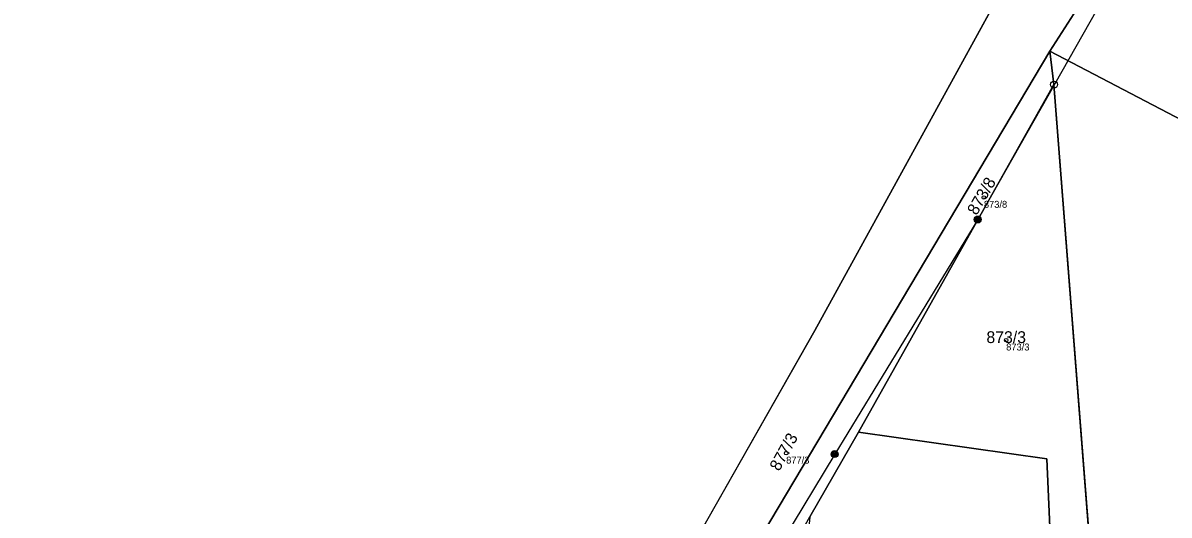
# Model space of a CAD drawing. Extents: x -603967 to -594699, y -1179315 to -1165625.
# Drawn here: x -597987.7 to -597823, y -1172011.4 to -1171940.7 of the extents above; entities that cross this region are included whole.
import ezdxf

# ---------------------------------------------------------------- set-up
doc = ezdxf.new("R2010")
doc.units = 0
for name, color, linetype in [('Definiční body', 7, 'Continuous'), ('Hranice parcel', 7, 'Continuous'), ('Parcelní čísla', 7, 'Continuous'), ('Polygon ku', 7, 'Continuous'), ('Polygon parcely', 7, 'Continuous'), ('Poz předměty', 7, 'Continuous'), ('Značky bodu BP', 7, 'Continuous')]:
    doc.layers.add(name, color=color, linetype=linetype)

msp = doc.modelspace()

# ---------------------------------------------------------------- linework, layer by layer
at = {"layer": 'Definiční body'}
for centre in [(-597849.63, -1171965.75994), (-597846.43, -1171986.26994), (-597878.05, -1172002.52994)]:
    msp.add_circle(centre, 0.25, dxfattribs=at)
at = {"layer": 'Hranice parcel'}
for p, q in [((-597873.95, -1171984.89), (-597842.88, -1171928.34)), ((-597899.15, -1172043.97), (-597840.14, -1171944.71)), ((-597840.14, -1171944.71), (-597839.57, -1171949.54)), ((-597839.57, -1171949.54), (-597867.63, -1171999.48)), ((-597839.57, -1171949.54), (-597831.4, -1172054.59)), ((-597943.43, -1172107.29), (-597873.95, -1171984.89)), ((-597874.64, -1172011.67), (-597867.63, -1171999.48))]:
    msp.add_line(p, q, dxfattribs=at)
for points in [[(-597667.54, -1171852.18), (-597740.6, -1171996.76), (-597840.14, -1171944.71)], [(-597840.14, -1171944.71), (-597832.37, -1171932.6), (-597814.46, -1171897.49), (-597792.93, -1171864.07)], [(-597867.63, -1171999.48), (-597840.59, -1172003.36), (-597838.38, -1172053.49)]]:
    msp.add_lwpolyline(points, dxfattribs=at)
at = {"layer": 'Polygon ku'}
msp.add_lwpolyline([(-597842.88, -1171928.34), (-597873.95, -1171984.89), (-597943.43, -1172107.29), (-597944.79, -1172109.68), (-597972.89, -1172102), (-598146.44, -1172059.84), (-598244.28, -1172033.9), (-598319.33, -1172013.31), (-598327.53, -1172011.33), (-598329.53, -1172010.87), (-598369.52, -1172001.59), (-598394.72, -1171995.21), (-598400.36, -1171993.78), (-598461.45, -1171979.32), (-598464.8, -1171978.48), (-598465.39, -1171978.38), (-598465.9, -1171979.26)], dxfattribs=at)
at = {"layer": 'Polygon parcely'}
for points in [[(-597840.14, -1171944.71), (-597740.6, -1171996.76), (-597667.54, -1171852.18), (-597735.39, -1171817.89), (-597752.08, -1171833.17), (-597761.77, -1171840.83), (-597782.92, -1171854.08), (-597792.93, -1171864.07), (-597814.46, -1171897.49), (-597832.37, -1171932.6)], [(-597944.79, -1172109.68), (-597942.17, -1172109.1), (-597936.55, -1172110.75), (-597935.86, -1172106.88), (-597935.06, -1172105.51), (-597928.4, -1172094.84), (-597919.12, -1172079.89), (-597910.08, -1172065.46), (-597904.62, -1172053.54), (-597903.46, -1172051.4), (-597901.05, -1172047.15), (-597899.15, -1172043.97), (-597840.14, -1171944.71), (-597832.37, -1171932.6), (-597814.46, -1171897.49), (-597792.93, -1171864.07), (-597790.99, -1171855.96), (-597787.61, -1171848.88), (-597802.44, -1171862.82), (-597812.06, -1171858.99), (-597839.12, -1171920.5), (-597842.88, -1171928.34), (-597873.95, -1171984.89), (-597943.43, -1172107.29)], [(-597867.63, -1171999.48), (-597839.57, -1171949.54), (-597840.14, -1171944.71), (-597899.15, -1172043.97), (-597893.39, -1172044.86), (-597874.64, -1172011.67)], [(-597840.59, -1172003.36), (-597838.38, -1172053.49), (-597831.4, -1172054.59), (-597839.57, -1171949.54), (-597867.63, -1171999.48)], [(-597878.12, -1172047.26), (-597848.04, -1172051.98), (-597838.38, -1172053.49), (-597840.59, -1172003.36), (-597867.63, -1171999.48), (-597874.64, -1172011.67)]]:
    msp.add_lwpolyline(points, close=True, dxfattribs=at)
msp.add_lwpolyline([(-597667.54, -1171852.18), (-597740.6, -1171996.76), (-597840.14, -1171944.71), (-597839.57, -1171949.54), (-597831.4, -1172054.59), (-597767.45, -1172064.62), (-597767.59, -1172065.35), (-597700.99, -1172074.66), (-597651.32, -1172083.19), (-597629.9, -1172086.68), (-597606.56, -1172090.66), (-597584.13, -1172094.67), (-597538.1, -1172100.85)], dxfattribs=at)
at = {"layer": 'Poz předměty'}
for p, q in [((-597830.44, -1171933.51), (-597850.51, -1171968.93)), ((-597850.51, -1171968.93), (-597871.07, -1172002.65)), ((-597871.07, -1172002.65), (-597891.95, -1172037.27))]:
    msp.add_line(p, q, dxfattribs=at)
for centre, radius in [((-597850.51343, -1171968.92988), 0.5), ((-597850.51343, -1171968.92988), 0.4), ((-597850.51343, -1171968.92988), 0.3), ((-597850.51343, -1171968.92988), 0.2), ((-597850.51343, -1171968.92988), 0.1), ((-597871.07343, -1172002.64988), 0.5), ((-597871.07343, -1172002.64988), 0.4), ((-597871.07343, -1172002.64988), 0.3), ((-597871.07343, -1172002.64988), 0.2), ((-597871.07343, -1172002.64988), 0.1)]:
    msp.add_circle(centre, radius, dxfattribs=at)
at = {"layer": 'Značky bodu BP'}
for radius in [0.5, 0.0303]:
    msp.add_circle((-597839.57, -1171949.53988), radius, dxfattribs=at)

# ---------------------------------------------------------------- texts
at = {"layer": 'Definiční body'}
for s, p in [('873/8', (-597849.63, -1171967.249)), ('873/3', (-597846.43, -1171987.759)), ('877/3', (-597878.05, -1172004.019))]:
    msp.add_text(s, height=0.999996, dxfattribs=at).set_placement(p)
at = {"layer": 'Parcelní čísla'}
for s, rotation, p in [('873/8', 59.9999972, (-597850.679, -1171968.428)), ('877/3', 61, (-597879.053, -1172005.216))]:
    msp.add_text(s, height=1.699998, rotation=rotation, dxfattribs=at).set_placement(p)
msp.add_text('873/3', height=1.699998, dxfattribs=at).set_placement((-597849.266, -1171986.695))

doc.saveas('drawing.dxf')
